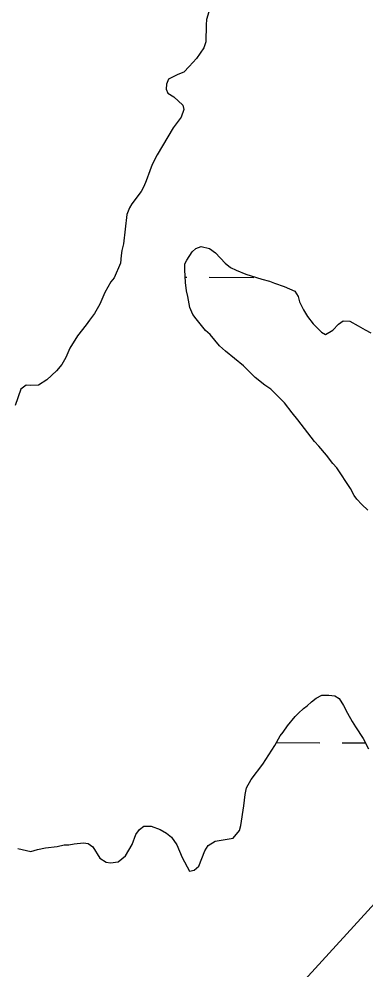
# Model space of a CAD drawing. Extents: x 3161665 to 3199565, y 885729 to 911164.
# Drawn here: x 3173145 to 3173393, y 906724 to 907404 of the extents above; entities that cross this region are included whole.
import ezdxf

# ---------------------------------------------------------------- set-up
doc = ezdxf.new("R2010")
doc.units = 0
doc.layers.add('V-TOPO-SHOR', color=7, linetype='Continuous')
doc.layers.add('V-WETL-SWMP', color=7, linetype='Continuous')

msp = doc.modelspace()

# ---------------------------------------------------------------- linework, layer by layer
at = {"layer": 'V-TOPO-SHOR'}
msp.add_lwpolyline([(3173859.36, 907274.35), (3172854.65, 906174.75), (3172591.64, 905936.5)], dxfattribs=at)
at = {"layer": 'V-WETL-SWMP'}
for p, q in [((3173264.09, 907219.1), (3173265.24, 907219.1)), ((3173281.24, 907219.05), (3173313.24, 907218.97)), ((3173329.48, 906886.25), (3173360.32, 906886.16)), ((3173376.32, 906886.12), (3173393.01, 906886.07))]:
    msp.add_line(p, q, dxfattribs=at)
for points in [[(3173281.04, 907408.79), (3173279.42, 907403.41), (3173279, 907399.62), (3173278.93, 907387.44), (3173277.51, 907383.26), (3173272.08, 907375.51), (3173267.06, 907369.75), (3173263.04, 907365.78), (3173258.84, 907364.01), (3173252.24, 907360.85), (3173250.62, 907357.07), (3173250.4, 907353.48), (3173251.78, 907350.68), (3173255.96, 907348.06), (3173262.31, 907342.04), (3173263.09, 907339.04), (3173261.27, 907333.66), (3173255.44, 907325.91), (3173243.95, 907306.61), (3173240.52, 907299.65), (3173238.7, 907295.07), (3173236.27, 907288.1), (3173234.45, 907283.92), (3173232.63, 907280.33), (3173226, 907271.59), (3173224.19, 907268.81), (3173222.36, 907263.83), (3173220.05, 907242.88), (3173218.83, 907238.1), (3173218.21, 907234.51), (3173217.78, 907229.13), (3173213.33, 907218.57), (3173210.92, 907215.79), (3173206.69, 907208.23), (3173203.05, 907199.87), (3173199.22, 907193.11), (3173195.6, 907188.34), (3173193.38, 907184.96), (3173187.15, 907177.21), (3173181.52, 907168.26), (3173178.69, 907161.69), (3173175.86, 907156.72), (3173172.05, 907152.15), (3173165.23, 907145.8), (3173159.22, 907141.84), (3173153.63, 907141.67), (3173150.44, 907141.89), (3173146.63, 907139.12), (3173142.57, 907127.37)], [(3173394.73, 907052.43), (3173390.36, 907056.45), (3173386.99, 907060.26), (3173385.01, 907062.86), (3173382.44, 907067.87), (3173372.54, 907082.69), (3173369.77, 907085.9), (3173365.21, 907091.71), (3173359.66, 907098.33), (3173356.68, 907101.54), (3173344.8, 907117.17), (3173340.63, 907121.98), (3173335.09, 907129.2), (3173325.36, 907139.03), (3173320.99, 907141.85), (3173314.23, 907147.28), (3173305.7, 907155.71), (3173292.98, 907166.15), (3173288.61, 907169.97), (3173281.87, 907177.99), (3173278.7, 907181), (3173271.96, 907189.22), (3173269.58, 907192.43), (3173267.41, 907197.43), (3173266.06, 907205.22), (3173265.08, 907209.42), (3173264.32, 907215.41), (3173263.77, 907224.39), (3173263.79, 907228.58), (3173265.21, 907231.37), (3173269.03, 907237.33), (3173271.64, 907239.72), (3173275.64, 907241.09), (3173281.42, 907239.66), (3173285.79, 907236.44), (3173292.73, 907229.02), (3173296.51, 907226.01), (3173300.49, 907224.19), (3173307.46, 907221.35), (3173319.01, 907217.7), (3173324.39, 907216.27), (3173327.98, 907214.85), (3173334.95, 907212.42), (3173342.51, 907208.99), (3173344.89, 907205.18)], [(3173344.89, 907205.18), (3173345.87, 907201.58), (3173348.63, 907195.78), (3173351.59, 907190.97), (3173355.76, 907185.76), (3173361.71, 907179.74), (3173364.49, 907178.13), (3173369.7, 907181.29), (3173373.72, 907185.46), (3173377.12, 907187.84), (3173381.91, 907187.61), (3173387.88, 907184.39), (3173392.85, 907181.36), (3173397.03, 907179.35)], [(3173342.82, 906904.84), (3173345.22, 906907.22), (3173348.84, 906910.59), (3173351.44, 906912.57), (3173354.45, 906915.35), (3173357.86, 906917.93), (3173361.86, 906920.1), (3173366.85, 906920.07), (3173371.24, 906919.65), (3173374.22, 906917.84), (3173377.39, 906912.83), (3173380.15, 906907.23), (3173383.51, 906901.22), (3173385.88, 906897.41), (3173391.42, 906889.2), (3173395.17, 906881.8)], [(3173144.32, 906810.35), (3173153.68, 906808.3), (3173158.48, 906809.87), (3173164.08, 906811.04), (3173172.46, 906811.99), (3173177.46, 906813.16), (3173180.85, 906813.14), (3173184.65, 906813.92), (3173191.24, 906814.48), (3173194.63, 906814.06), (3173198.01, 906811.65), (3173203.15, 906803.44), (3173207.53, 906800.62), (3173210.72, 906800.2), (3173216.11, 906800.97), (3173221.52, 906805.33), (3173226.16, 906813.29), (3173228.79, 906820.46), (3173231.41, 906824.03), (3173234.41, 906826.41), (3173239.8, 906826.38), (3173246.17, 906823.95), (3173250.75, 906821.53), (3173254.32, 906818.52), (3173258.09, 906813.11), (3173262.03, 906804.11), (3173267.16, 906794.3), (3173270.56, 906794.88), (3173273.77, 906797.85), (3173278.22, 906808.81), (3173280.44, 906812.59), (3173285.44, 906815.75), (3173298.43, 906817.87), (3173303.05, 906823.24), (3173303.87, 906827.02), (3173305.94, 906840.98), (3173306.98, 906849.16), (3173308.01, 906853.94), (3173311.23, 906859.71), (3173319.68, 906870.84), (3173328.33, 906884.16), (3173332.16, 906891.13), (3173334.17, 906893.71), (3173337.19, 906898.28), (3173342.82, 906904.84)]]:
    msp.add_lwpolyline(points, dxfattribs=at)

doc.saveas('drawing.dxf')
